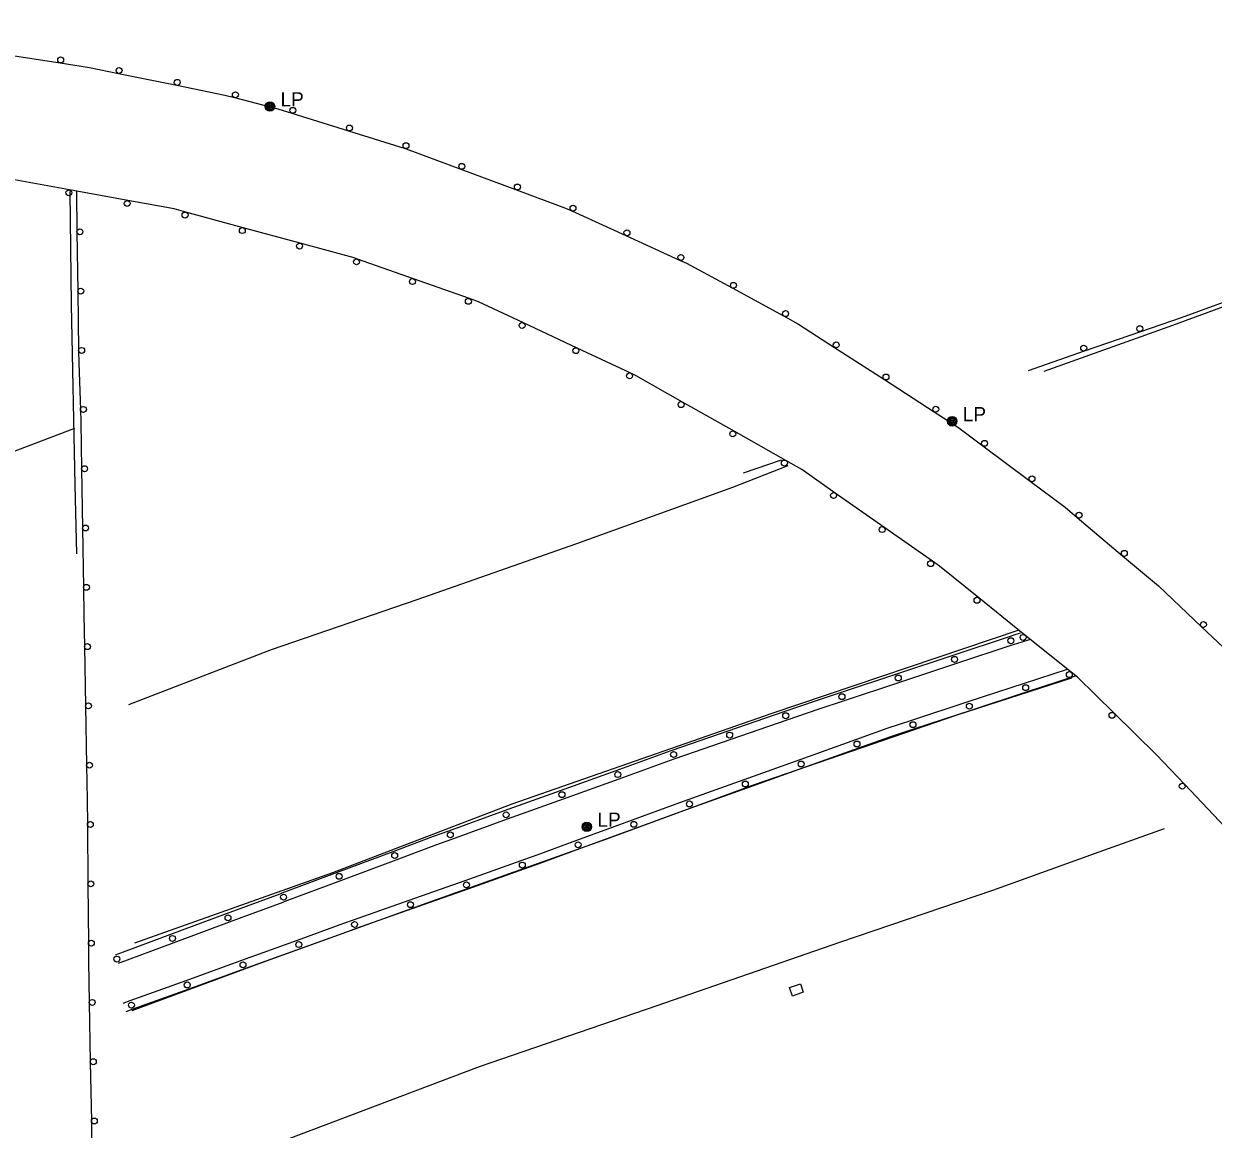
# Model space of a CAD drawing. Extents: x 2402803 to 2427059, y 6985292 to 6997652.
# Drawn here: x 2410719.9 to 2411120.9, y 6991642.2 to 6992015 of the extents above; entities that cross this region are included whole.
import ezdxf

# ---------------------------------------------------------------- set-up
doc = ezdxf.new("R2010")
doc.units = 0
for name, color, linetype in [('p_road - paved curb', 7, 'Continuous'), ('p_road bridge end', 7, 'Continuous'), ('p_road conc barrier', 7, 'Continuous'), ('p_road guard rails', 7, 'Continuous'), ('p_utility manhole', 7, 'Continuous')]:
    doc.layers.add(name, color=color, linetype=linetype)

msp = doc.modelspace()

# ---------------------------------------------------------------- linework, layer by layer
at = {"layer": 'p_road - paved curb'}
for points in [[(2411107.33, 6991913.27), (2411154.95, 6991930.9), (2411206.69, 6991949.66), (2411254.19, 6991967.25), (2411311.09, 6991988.6), (2411365.88, 6992009.61), (2411415.79, 6992029.31), (2411462.98, 6992047.29), (2411522.68, 6992069.89), (2411577.83, 6992090.57), (2411628.55, 6992107.53), (2411687.94, 6992126.55), (2411753.96, 6992146.21), (2411823.39, 6992164.69), (2411887.31, 6992180.13), (2411962.42, 6992196.28), (2412027.75, 6992208.99), (2412098.13, 6992220.7), (2412152.3, 6992229.59), (2412184.05, 6992234.29)], [(2410735.4, 6991958.38), (2410735.92, 6991920.16), (2410737.1, 6991859.5), (2410737.68, 6991836.2)], [(2411063.87, 6991897.76), (2411068.61, 6991899.49), (2411107.33, 6991913.27)], [(2410755.35, 6991785.41), (2410803.46, 6991803.92), (2410852.55, 6991820.86), (2410906.31, 6991839.71), (2410958.91, 6991858.71), (2410977.65, 6991865.99)], [(2410757.3, 6991705.05), (2410824.07, 6991728.71), (2410884.51, 6991751.85), (2410972.24, 6991782.49), (2411055.52, 6991810.57)], [(2410756.46, 6991682.16), (2410800.53, 6991698.49), (2410855.86, 6991718.49), (2410916.5, 6991740.1), (2410966.31, 6991758.39), (2411034.62, 6991781.94), (2411073.31, 6991794.44)], [(2410757.99, 6991618.03), (2410808.5, 6991638.71), (2410873.58, 6991663.35), (2410933.39, 6991683.94), (2410995.08, 6991705.2), (2411046.66, 6991722.74), (2411082.48, 6991735.72), (2411104.47, 6991743.54)]]:
    msp.add_lwpolyline(points, dxfattribs=at)
at = {"layer": 'p_road bridge end'}
msp.add_lwpolyline([(2410737, 6991878.42), (2410599.4, 6991826.17)], dxfattribs=at)
msp.add_lwpolyline([(2410978.09, 6991689.92), (2410981.73, 6991691.2), (2410982.72, 6991688.38), (2410979.08, 6991687.1)], close=True, dxfattribs=at)
at = {"layer": 'p_road conc barrier'}
for p, q in [((2411033.25, 6991802.05), (2411052.24, 6991808.33)), ((2411014.26, 6991795.76), (2411033.25, 6991802.05)), ((2411034.19, 6991799.2), (2411053.18, 6991805.48)), ((2411015.21, 6991792.91), (2411034.19, 6991799.2)), ((2410995.28, 6991789.48), (2411014.26, 6991795.76)), ((2411071.71, 6991797.26), (2411057.22, 6991792.5)), ((2411074.39, 6991794.98), (2411058.16, 6991789.65)), ((2410996.22, 6991786.63), (2411015.21, 6991792.91)), ((2411057.22, 6991792.5), (2411038.22, 6991786.25)), ((2411058.16, 6991789.65), (2411039.16, 6991783.4)), ((2411038.22, 6991786.25), (2411019.22, 6991780.01)), ((2410957.4, 6991776.51), (2410976.3, 6991783.04)), ((2411039.16, 6991783.4), (2411020.16, 6991777.16)), ((2410958.38, 6991773.67), (2410977.28, 6991780.2)), ((2410938.5, 6991769.97), (2410957.4, 6991776.51)), ((2410939.48, 6991767.14), (2410958.38, 6991773.67)), ((2411000.32, 6991773.49), (2410981.49, 6991766.75)), ((2411001.33, 6991770.67), (2410982.5, 6991763.93)), ((2410981.49, 6991766.75), (2410962.66, 6991760.01)), ((2410900.83, 6991756.4), (2410919.64, 6991763.18)), ((2410982.5, 6991763.93), (2410963.67, 6991757.19)), ((2410901.85, 6991753.58), (2410920.66, 6991760.36)), ((2410962.66, 6991760.01), (2410943.83, 6991753.27)), ((2410882.02, 6991749.62), (2410900.83, 6991756.4)), ((2410883.03, 6991746.8), (2410901.85, 6991753.58)), ((2410963.67, 6991757.19), (2410944.84, 6991750.45)), ((2410863.2, 6991742.84), (2410882.02, 6991749.62)), ((2410864.22, 6991740.02), (2410883.03, 6991746.8)), ((2410925.05, 6991746.4), (2410906.27, 6991739.5)), ((2410926.08, 6991743.59), (2410907.31, 6991736.68)), ((2410825.69, 6991728.86), (2410844.41, 6991735.88)), ((2410826.74, 6991726.05), (2410845.47, 6991733.07)), ((2410887.48, 6991732.66), (2410868.63, 6991725.99)), ((2410888.48, 6991729.83), (2410869.63, 6991723.16)), ((2410806.96, 6991721.85), (2410825.69, 6991728.86)), ((2410808.01, 6991719.04), (2410826.74, 6991726.05)), ((2410868.63, 6991725.99), (2410849.77, 6991719.31)), ((2410869.63, 6991723.16), (2410850.78, 6991716.48)), ((2410849.77, 6991719.31), (2410830.92, 6991712.64)), ((2410769.5, 6991707.92), (2410788.23, 6991714.89)), ((2410850.78, 6991716.48), (2410831.92, 6991709.81)), ((2410770.54, 6991705.11), (2410789.28, 6991712.07)), ((2410750.76, 6991700.96), (2410769.5, 6991707.92)), ((2410812.11, 6991705.85), (2410793.3, 6991699.05)), ((2410751.81, 6991698.15), (2410770.54, 6991705.11)), ((2410813.13, 6991703.03), (2410794.32, 6991696.22)), ((2410793.3, 6991699.05), (2410774.5, 6991692.24)), ((2410794.32, 6991696.22), (2410775.52, 6991689.42)), ((2410774.5, 6991692.24), (2410755.69, 6991685.43)), ((2410775.52, 6991689.42), (2410756.71, 6991682.61)), ((2410755.69, 6991685.43), (2410753.28, 6991684.56)), ((2410756.71, 6991682.61), (2410754.3, 6991681.74))]:
    msp.add_line(p, q, dxfattribs=at)
for points in [[(2411052.24, 6991808.33), (2411053.84, 6991808.86), (2411055.96, 6991809.52)], [(2411053.18, 6991805.48), (2411054.76, 6991806), (2411058.99, 6991807.32)], [(2410976.3, 6991783.04), (2410987.11, 6991786.77), (2410995.28, 6991789.48)], [(2410977.28, 6991780.2), (2410988.07, 6991783.93), (2410996.22, 6991786.63)], [(2411019.22, 6991780.01), (2411010.84, 6991777.26), (2411000.32, 6991773.49)], [(2411020.16, 6991777.16), (2411011.81, 6991774.42), (2411001.33, 6991770.67)], [(2410919.64, 6991763.18), (2410938.16, 6991769.86), (2410938.5, 6991769.97)], [(2410920.66, 6991760.36), (2410939.16, 6991767.03), (2410939.48, 6991767.14)], [(2410943.83, 6991753.27), (2410939.7, 6991751.8), (2410925.05, 6991746.4)], [(2410944.84, 6991750.45), (2410940.73, 6991748.98), (2410926.08, 6991743.59)], [(2410844.41, 6991735.88), (2410858.08, 6991740.99), (2410863.2, 6991742.84)], [(2410845.47, 6991733.07), (2410859.11, 6991738.18), (2410864.22, 6991740.02)], [(2410906.27, 6991739.5), (2410892.92, 6991734.59), (2410887.48, 6991732.66)], [(2410907.31, 6991736.68), (2410893.94, 6991731.76), (2410888.48, 6991729.83)], [(2410788.23, 6991714.89), (2410806.3, 6991721.6), (2410806.96, 6991721.85)], [(2410789.28, 6991712.07), (2410807.35, 6991718.79), (2410808.01, 6991719.04)], [(2410830.92, 6991712.64), (2410827.73, 6991711.51), (2410812.11, 6991705.85)], [(2410831.92, 6991709.81), (2410828.74, 6991708.68), (2410813.13, 6991703.03)]]:
    msp.add_lwpolyline(points, dxfattribs=at)
for centre in [(2411052.71, 6991806.91), (2411033.72, 6991800.62), (2411014.74, 6991794.34), (2411057.69, 6991791.07), (2410995.75, 6991788.05), (2411038.69, 6991784.83), (2410976.79, 6991781.62), (2411019.69, 6991778.59), (2410957.89, 6991775.09), (2410938.99, 6991768.56), (2411000.83, 6991772.08), (2410981.99, 6991765.34), (2410920.15, 6991761.77), (2410963.16, 6991758.6), (2410901.34, 6991754.99), (2410944.33, 6991751.86), (2410882.52, 6991748.21), (2410925.56, 6991745), (2410863.71, 6991741.43), (2410906.79, 6991738.09), (2410844.94, 6991734.47), (2410887.98, 6991731.25), (2410826.21, 6991727.46), (2410869.13, 6991724.57), (2410807.49, 6991720.44), (2410850.27, 6991717.9), (2410788.75, 6991713.48), (2410831.42, 6991711.22), (2410770.02, 6991706.52), (2410812.62, 6991704.44), (2410751.28, 6991699.55), (2410793.81, 6991697.63), (2410775.01, 6991690.83), (2410756.2, 6991684.02)]:
    msp.add_circle(centre, 1, dxfattribs=at)
at = {"layer": 'p_road guard rails'}
for p, q in [((2410712.41, 6992004.84), (2410732.17, 6992001.76)), ((2410751.84, 6991998.22), (2410771.44, 6991994.21)), ((2410810.29, 6991984.81), (2410829.38, 6991978.85)), ((2410829.38, 6991978.85), (2410848.47, 6991972.89)), ((2410735.26, 6991958.94), (2410715.58, 6991962.53)), ((2410867.23, 6991965.94), (2410885.97, 6991958.98)), ((2410754.93, 6991955.35), (2410735.26, 6991958.94)), ((2410737.63, 6991958.38), (2410737.82, 6991944.78)), ((2410793.83, 6991946.18), (2410774.53, 6991951.42)), ((2410904.66, 6991951.86), (2410922.85, 6991943.55)), ((2410813.13, 6991940.94), (2410793.83, 6991946.18)), ((2410737.82, 6991944.78), (2410738.11, 6991924.78)), ((2410922.85, 6991943.55), (2410941.03, 6991935.24)), ((2410851.26, 6991928.96), (2410832.4, 6991935.61)), ((2410870.12, 6991922.31), (2410851.26, 6991928.96)), ((2410738.11, 6991924.78), (2410738.39, 6991904.79)), ((2410958.68, 6991925.87), (2410976.25, 6991916.34)), ((2411110.24, 6991915.96), (2411129.05, 6991922.76)), ((2410906.45, 6991905.61), (2410888.35, 6991914.11)), ((2411096.48, 6991911.18), (2411110.24, 6991915.96)), ((2411077.58, 6991904.62), (2411096.48, 6991911.18)), ((2410993.26, 6991905.84), (2411010.06, 6991894.99)), ((2410924.55, 6991897.11), (2410906.45, 6991905.61)), ((2411058.69, 6991898.06), (2411077.58, 6991904.62)), ((2411010.06, 6991894.99), (2411026.85, 6991884.13)), ((2410959.43, 6991877.54), (2410942.02, 6991887.4)), ((2410976.83, 6991867.69), (2410959.43, 6991877.54)), ((2411043.22, 6991872.68), (2411059.23, 6991860.7)), ((2410962.56, 6991863.5), (2410975.41, 6991867.86)), ((2410739.39, 6991864.9), (2410739.7, 6991844.9)), ((2411009.86, 6991845.21), (2410993.51, 6991856.71)), ((2411075.04, 6991848.48), (2411090.31, 6991835.59)), ((2410739.7, 6991844.9), (2410740.01, 6991824.9)), ((2411026.22, 6991833.71), (2411009.86, 6991845.21)), ((2411090.31, 6991835.59), (2411102.42, 6991825.37)), ((2411102.42, 6991825.37), (2411116.96, 6991811.64)), ((2411057.46, 6991808.79), (2411041.9, 6991821.33)), ((2411116.96, 6991811.64), (2411131.49, 6991797.92)), ((2411073.02, 6991796.26), (2411057.46, 6991808.79)), ((2410740.35, 6991804.91), (2410740.7, 6991784.91)), ((2410740.7, 6991784.91), (2410741.05, 6991764.91)), ((2411101.78, 6991768.48), (2411087.49, 6991782.47)), ((2411111.2, 6991758.54), (2411101.78, 6991768.48)), ((2411124.92, 6991744.05), (2411111.2, 6991758.54)), ((2410741.33, 6991744.91), (2410741.5, 6991724.91)), ((2410741.5, 6991724.91), (2410741.67, 6991704.92)), ((2410741.96, 6991684.92), (2410742.32, 6991664.92)), ((2410742.32, 6991664.92), (2410742.67, 6991644.92)), ((2410742.67, 6991644.92), (2410743.02, 6991624.93))]:
    msp.add_line(p, q, dxfattribs=at)
for points in [[(2410732.17, 6992001.76), (2410742.03, 6992000.23), (2410751.84, 6991998.22)], [(2410771.44, 6991994.21), (2410787.69, 6991990.89), (2410790.99, 6991990.04)], [(2410790.99, 6991990.04), (2410805.5, 6991986.31), (2410810.29, 6991984.81)], [(2410848.47, 6991972.89), (2410848.82, 6991972.78), (2410867.23, 6991965.94)], [(2410885.97, 6991958.98), (2410902.57, 6991952.81), (2410904.66, 6991951.86)], [(2410774.53, 6991951.42), (2410770.54, 6991952.5), (2410754.93, 6991955.35)], [(2410832.4, 6991935.61), (2410831.28, 6991936.01), (2410813.13, 6991940.94)], [(2410941.03, 6991935.24), (2410943.36, 6991934.18), (2410958.68, 6991925.87)], [(2410888.35, 6991914.11), (2410873.15, 6991921.24), (2410870.12, 6991922.31)], [(2410976.25, 6991916.34), (2410981.13, 6991913.69), (2410993.26, 6991905.84)], [(2410738.39, 6991904.79), (2410738.45, 6991900.5), (2410738.99, 6991884.87)], [(2410942.02, 6991887.4), (2410926.33, 6991896.28), (2410924.55, 6991897.11)], [(2410738.99, 6991884.87), (2410739.14, 6991880.65), (2410739.39, 6991864.9)], [(2411026.85, 6991884.13), (2411034.73, 6991879.03), (2411043.22, 6991872.68)], [(2410993.51, 6991856.71), (2410982.24, 6991864.63), (2410976.83, 6991867.69)], [(2411059.23, 6991860.7), (2411070.96, 6991851.93), (2411075.04, 6991848.48)], [(2411041.9, 6991821.33), (2411028.65, 6991832), (2411026.22, 6991833.71)], [(2410740.01, 6991824.9), (2410740.16, 6991815.66), (2410740.35, 6991804.91)], [(2411087.49, 6991782.47), (2411075.12, 6991794.57), (2411073.02, 6991796.26)], [(2410741.05, 6991764.91), (2410741.26, 6991753.22), (2410741.33, 6991744.91)], [(2410741.67, 6991704.92), (2410741.72, 6991698.69), (2410741.96, 6991684.92)]]:
    msp.add_lwpolyline(points, dxfattribs=at)
for centre in [(2410732.32, 6992002.75), (2410752.04, 6991999.2), (2410771.64, 6991995.19), (2410791.24, 6991991.01), (2410810.59, 6991985.77), (2410829.68, 6991979.81), (2410848.77, 6991973.84), (2410867.57, 6991966.88), (2410735.08, 6991957.95), (2410886.32, 6991959.91), (2410754.75, 6991954.36), (2410774.27, 6991950.45), (2410905.07, 6991952.77), (2410793.57, 6991945.21), (2410738.82, 6991944.8), (2410923.26, 6991944.46), (2410812.87, 6991939.97), (2410832.07, 6991934.67), (2410941.45, 6991936.15), (2410850.93, 6991928.02), (2410959.16, 6991926.75), (2410739.11, 6991924.8), (2410869.79, 6991921.36), (2410976.73, 6991917.21), (2410887.92, 6991913.2), (2411096.15, 6991912.13), (2410993.81, 6991906.68), (2411077.26, 6991905.57), (2410739.39, 6991904.8), (2410906.03, 6991904.71), (2410924.13, 6991896.21), (2411010.6, 6991895.83), (2410739.99, 6991884.91), (2410941.53, 6991886.53), (2411027.39, 6991884.97), (2410958.93, 6991876.67), (2411043.82, 6991873.48), (2410740.39, 6991864.91), (2410976.34, 6991866.82), (2411059.83, 6991861.5), (2410992.93, 6991855.89), (2411075.69, 6991849.25), (2410740.7, 6991844.92), (2411009.29, 6991844.39), (2411025.64, 6991832.89), (2411090.95, 6991836.36), (2410741.01, 6991824.92), (2411041.27, 6991820.55), (2411117.64, 6991812.37), (2410741.35, 6991804.92), (2411056.83, 6991808.02), (2411072.4, 6991795.48), (2410741.7, 6991784.93), (2411086.79, 6991781.75), (2410742.05, 6991764.93), (2411110.47, 6991757.85), (2410742.33, 6991744.92), (2410742.5, 6991724.92), (2410742.67, 6991704.92), (2410742.96, 6991684.94), (2410743.32, 6991664.94), (2410743.67, 6991644.94)]:
    msp.add_circle(centre, 1, dxfattribs=at)
at = {"layer": 'p_utility manhole'}
for centre, radius in [((2410802.88, 6991987.08), 1.6), ((2410802.88, 6991987.08), 1.3), ((2410802.88, 6991987.08), 1), ((2410802.88, 6991987.08), 0.539), ((2410802.88, 6991987.08), 0.192), ((2411032.91, 6991880.9), 1.6), ((2411032.91, 6991880.9), 1.3), ((2411032.91, 6991880.9), 1), ((2411032.91, 6991880.9), 0.539), ((2411032.91, 6991880.9), 0.192), ((2410909.73, 6991744.16), 1.6), ((2410909.73, 6991744.16), 1.3), ((2410909.73, 6991744.16), 1), ((2410909.73, 6991744.16), 0.539), ((2410909.73, 6991744.16), 0.192)]:
    msp.add_circle(centre, radius, dxfattribs=at)

# ---------------------------------------------------------------- texts
for p in [(2410802.88, 6991987.08), (2411032.91, 6991880.9), (2410909.73, 6991744.16)]:
    msp.add_text('  LP', height=4.8, dxfattribs=at).set_placement(p)

doc.saveas('drawing.dxf')
